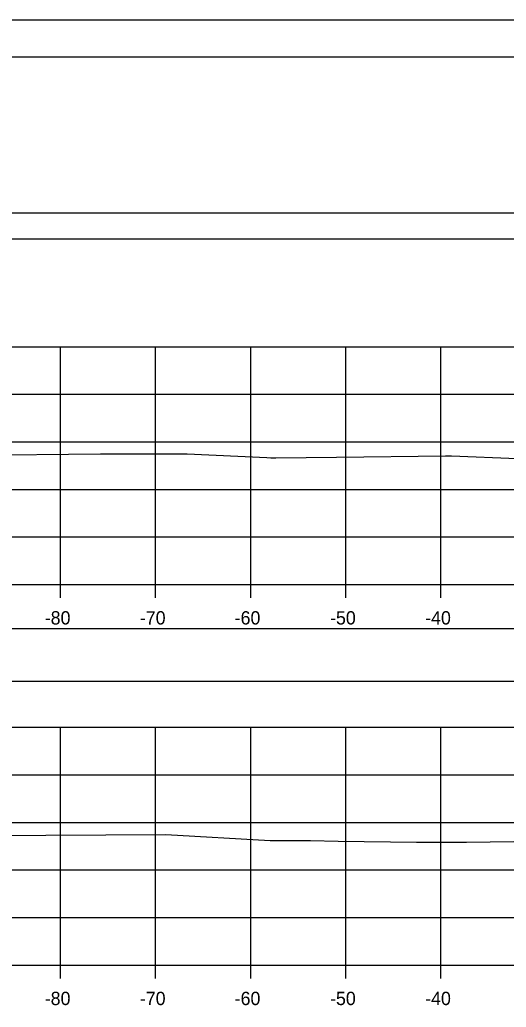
# Model space of a CAD drawing. Extents: x 1369627 to 1374022, y 380035 to 398173.
# Drawn here: x 1372014.2 to 1372065.4, y 392308.6 to 392412.4 of the extents above; entities that cross this region are included whole.
import ezdxf

# ---------------------------------------------------------------- set-up
doc = ezdxf.new("R2010")
doc.units = 0
for name, color, linetype in [('Default', 7, 'Continuous'), ('R_Axis', 7, 'Continuous'), ('R_Axis Annot', 7, 'Continuous'), ('R_Border', 7, 'Continuous'), ('R_Exist Surface', 7, 'Continuous'), ('R_Grid', 7, 'Continuous'), ('R_No Plot', 7, 'Continuous')]:
    doc.layers.add(name, color=color, linetype=linetype)

msp = doc.modelspace()

# ---------------------------------------------------------------- linework, layer by layer
at = {"layer": 'Default'}
for points in [[(1371948.53, 392389.36), (1372248.53, 392389.36), (1372248.53, 392392.06), (1371948.53, 392392.06)], [(1371948.53, 392342.85), (1372248.53, 392342.85), (1372248.53, 392348.38), (1371948.53, 392348.38)]]:
    msp.add_lwpolyline(points, close=True, dxfattribs=at)
at = {"layer": 'R_Axis'}
for p, q in [((1371948.53, 392353.02), (1372248.53, 392353.02)), ((1372018.53, 392351.62), (1372018.53, 392353.02)), ((1372028.53, 392351.62), (1372028.53, 392353.02)), ((1372038.53, 392351.62), (1372038.53, 392353.02)), ((1372048.53, 392351.62), (1372048.53, 392353.02)), ((1372058.53, 392351.62), (1372058.53, 392353.02)), ((1371948.53, 392313.02), (1372248.53, 392313.02)), ((1372018.53, 392311.62), (1372018.53, 392313.02)), ((1372028.53, 392311.62), (1372028.53, 392313.02)), ((1372038.53, 392311.62), (1372038.53, 392313.02)), ((1372048.53, 392311.62), (1372048.53, 392313.02)), ((1372058.53, 392311.62), (1372058.53, 392313.02))]:
    msp.add_line(p, q, dxfattribs=at)
at = {"layer": 'R_Border'}
msp.add_line((1371940.53, 392408.48), (1372256.71, 392408.48), dxfattribs=at)
at = {"layer": 'R_Exist Surface'}
for points in [[(1372009.27, 392366.62), (1372022.72, 392366.74), (1372031.85, 392366.77), (1372040.23, 392366.37), (1372040.65, 392366.32), (1372041.17, 392366.33), (1372047.55, 392366.41), (1372059.01, 392366.54), (1372059.65, 392366.53), (1372066.55, 392366.25)], [(1372010.65, 392326.66), (1372029.6, 392326.74), (1372040.57, 392326.13), (1372044.83, 392326.12), (1372047.74, 392326.04), (1372055.97, 392325.95), (1372061.23, 392325.93), (1372066.19, 392326.02)]]:
    msp.add_lwpolyline(points, dxfattribs=at)
at = {"layer": 'R_Grid'}
for p, q in [((1371948.53, 392378.02), (1372248.53, 392378.02)), ((1372018.53, 392353.02), (1372018.53, 392378.02)), ((1372028.53, 392353.02), (1372028.53, 392378.02)), ((1372038.53, 392353.02), (1372038.53, 392378.02)), ((1372048.53, 392353.02), (1372048.53, 392378.02)), ((1372058.53, 392353.02), (1372058.53, 392378.02)), ((1371948.53, 392373.02), (1372248.53, 392373.02)), ((1371948.53, 392368.02), (1372248.53, 392368.02)), ((1371948.53, 392363.02), (1372248.53, 392363.02)), ((1371948.53, 392358.02), (1372248.53, 392358.02)), ((1371948.53, 392353.02), (1372248.53, 392353.02)), ((1371948.53, 392338.02), (1372248.53, 392338.02)), ((1372018.53, 392313.02), (1372018.53, 392338.02)), ((1372028.53, 392313.02), (1372028.53, 392338.02)), ((1372038.53, 392313.02), (1372038.53, 392338.02)), ((1372048.53, 392313.02), (1372048.53, 392338.02)), ((1372058.53, 392313.02), (1372058.53, 392338.02)), ((1371948.53, 392333.02), (1372248.53, 392333.02)), ((1371948.53, 392328.02), (1372248.53, 392328.02)), ((1371948.53, 392323.02), (1372248.53, 392323.02)), ((1371948.53, 392318.02), (1372248.53, 392318.02)), ((1371948.53, 392313.02), (1372248.53, 392313.02))]:
    msp.add_line(p, q, dxfattribs=at)
at = {"layer": 'R_No Plot'}
msp.add_line((1371928.13, 392412.38), (1372261.46, 392412.38), dxfattribs=at)
for points in [[(1371928.12, 392412.38), (1372261.46, 392412.38), (1372261.46, 392199.04), (1371928.12, 392199.04)], [(1372174.45, 392408.48), (1372194.07, 392408.48), (1372194.07, 392398.6), (1372210.18, 392398.6), (1372233.38, 392398.6), (1372233.38, 392365.93), (1372256.59, 392365.93), (1372256.71, 392203.02), (1371940.53, 392203.02), (1371940.53, 392408.48)]]:
    msp.add_lwpolyline(points, close=True, dxfattribs=at)

# ---------------------------------------------------------------- texts
at = {"layer": 'R_Axis Annot'}
for s, p in [('-80', (1372016.87, 392348.82)), ('-70', (1372026.87, 392348.82)), ('-60', (1372036.84, 392348.82)), ('-50', (1372046.87, 392348.82)), ('-40', (1372056.87, 392348.82)), ('-80', (1372016.87, 392308.82)), ('-70', (1372026.87, 392308.82)), ('-60', (1372036.84, 392308.82)), ('-50', (1372046.87, 392308.82)), ('-40', (1372056.87, 392308.82))]:
    msp.add_text(s, height=1.4, dxfattribs=at).set_placement(p)

doc.saveas('drawing.dxf')
